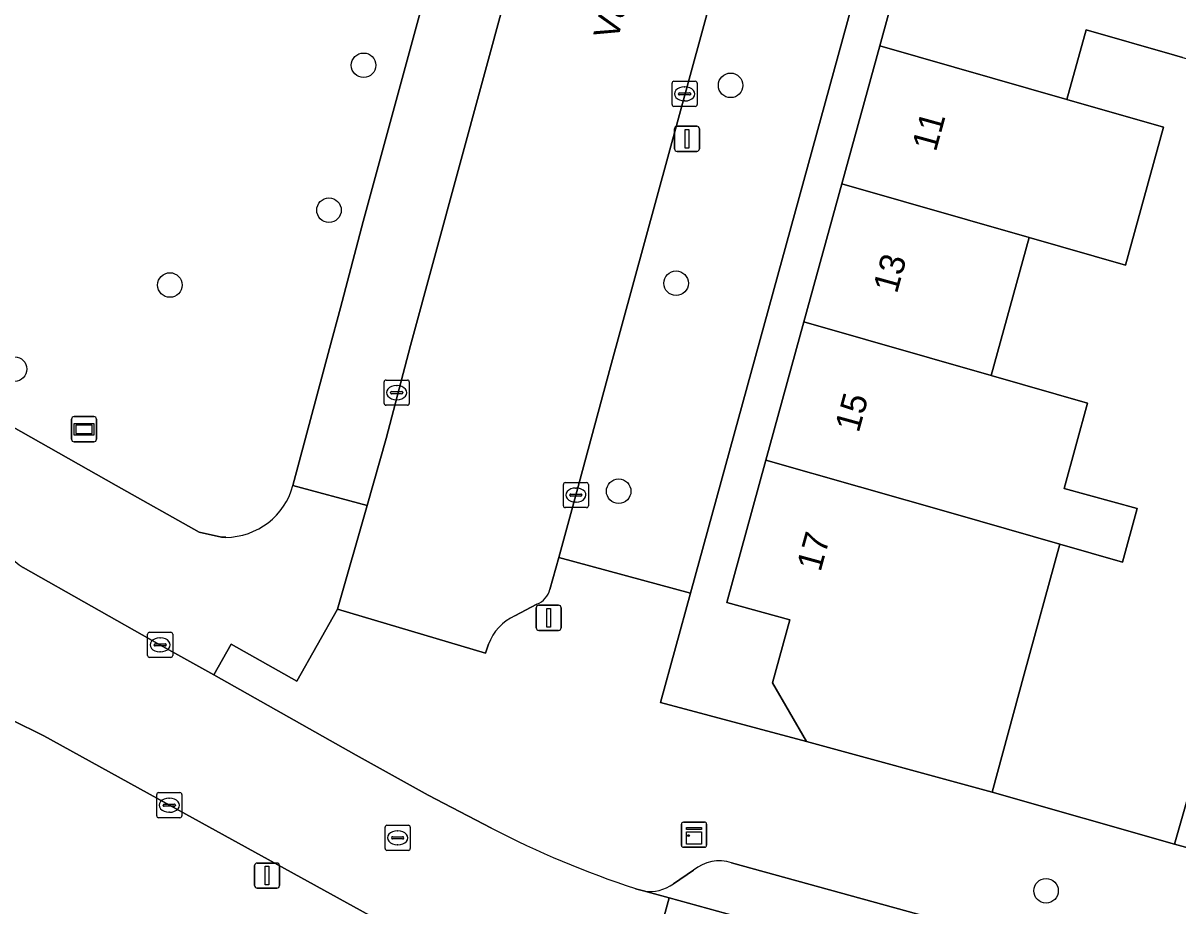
# Model space of a CAD drawing. Extents: x 159817 to 160765, y 380688 to 381638.
# Drawn here: x 160202.81 to 160248.8, y 381036.92 to 381072.07 of the extents above; entities that cross this region are included whole.
import ezdxf

# ---------------------------------------------------------------- set-up
doc = ezdxf.new("R2010")
doc.units = 0
for name, color, linetype in [('IMGEO_Boom', 7, 'Continuous'), ('IMGEO_Erf', 7, 'Continuous'), ('IMGEO_Groenvoorziening', 7, 'Continuous'), ('IMGEO_Kast', 7, 'Continuous'), ('IMGEO_Kolk', 7, 'Continuous'), ('IMGEO_Lichtmast', 7, 'Continuous'), ('IMGEO_Muur', 7, 'Continuous'), ('IMGEO_Openbare_ruimte_label', 7, 'Continuous'), ('IMGEO_Pand', 7, 'Continuous'), ('IMGEO_Pand_nummerreeks', 7, 'Continuous'), ('IMGEO_Parkeervlak_open', 7, 'Continuous'), ('IMGEO_Rijbaan_lokaal_open', 7, 'Continuous'), ('IMGEO_Rioolput', 7, 'Continuous'), ('IMGEO_Straatnaambord', 7, 'Continuous'), ('IMGEO_Voetpad_open', 7, 'Continuous')]:
    doc.layers.add(name, color=color, linetype=linetype)

msp = doc.modelspace()

# ---------------------------------------------------------------- linework, layer by layer
at = {"layer": 'IMGEO_Boom'}
for centre in [(160216.372, 381070.393), (160230.991, 381069.594), (160214.994, 381064.624), (160208.657, 381061.644), (160228.82, 381061.714), (160202.473, 381058.296), (160226.531, 381053.435), (160243.553, 381037.525)]:
    msp.add_circle(centre, 0.489, dxfattribs=at)
at = {"layer": 'IMGEO_Erf'}
msp.add_lwpolyline([(160243.082, 381099.217), (160229.395, 381049.375), (160228.201, 381045.025), (160234.014, 381043.469), (160232.663, 381045.808), (160233.349, 381048.315), (160230.841, 381049.001), (160232.399, 381054.677), (160233.909, 381060.174), (160235.417, 381065.669), (160236.927, 381071.169), (160238.436, 381076.666), (160239.945, 381082.16), (160241.455, 381087.66), (160242.964, 381093.156), (160244.527, 381098.85)], close=True, dxfattribs=at)
msp.add_lwpolyline([(160248.99, 381070.704), (160248.665, 381070.797), (160245.147, 381071.805), (160244.385, 381069.031), (160248.228, 381067.929), (160246.719, 381062.436), (160242.876, 381063.535), (160241.367, 381058.038), (160245.209, 381056.938), (160244.278, 381053.549), (160247.188, 381052.75), (160246.6, 381050.61), (160244.104, 381051.325), (160242.688, 381046.146), (160241.403, 381041.448), (160248.67, 381039.377), (160250.62, 381046.217)], dxfattribs=at)
at = {"layer": 'IMGEO_Groenvoorziening'}
for points in [[(160213.558, 381053.667), (160215.021, 381059.123), (160215.448, 381060.732), (160216.362, 381064.174), (160224.306, 381093.334), (160226.147, 381100.093)], [(160187.866, 381084.407), (160192.634, 381062.086), (160192.758, 381061.248), (160193.546, 381061.02), (160193.111, 381059.684), (160193.405, 381059.59), (160197.247, 381058.362), (160199.314, 381057.74), (160206.52, 381053.665), (160209.819, 381051.8), (160210.717, 381051.603), (160210.881, 381051.599)]]:
    msp.add_lwpolyline(points, dxfattribs=at)
msp.add_arc((160210.86, 381054.393), 2.795, 270.4407, 344.9319, dxfattribs=at)
at = {"layer": 'IMGEO_Kast'}
for p, q in [((160229.033, 381039.333), (160229.033, 381040.174)), ((160229.033, 381040.174), (160229.033, 381039.333)), ((160229.108, 381040.258), (160229.949, 381040.258)), ((160229.949, 381040.258), (160229.108, 381040.258)), ((160230.033, 381040.183), (160230.033, 381039.342)), ((160230.033, 381039.342), (160230.033, 381040.183)), ((160229.958, 381039.258), (160229.117, 381039.258)), ((160229.117, 381039.258), (160229.958, 381039.258))]:
    msp.add_line(p, q, dxfattribs=at)
for points in [[(160229.228, 381040.048), (160229.828, 381040.048), (160229.828, 381039.963), (160229.228, 381039.963), (160229.228, 381040.048)], [(160229.228, 381039.873), (160229.828, 381039.873), (160229.828, 381039.384), (160229.228, 381039.384), (160229.228, 381039.873)]]:
    msp.add_lwpolyline(points, dxfattribs=at)
msp.add_circle((160229.312, 381039.722), 0.0377, dxfattribs=at)
for centre, start, end in [((160229.111, 381040.18), 92.4484, 184.2845), ((160229.111, 381040.18), 92.4484, 184.2845), ((160229.955, 381040.18), 2.4484, 94.2845), ((160229.955, 381040.18), 2.4484, 94.2845), ((160229.111, 381039.336), 182.4484, 274.2845), ((160229.111, 381039.336), 182.4484, 274.2845), ((160229.955, 381039.336), 272.4484, 4.2845), ((160229.955, 381039.336), 272.4484, 4.2845)]:
    msp.add_arc(centre, 0.0779, start, end, dxfattribs=at)
at = {"layer": 'IMGEO_Kolk'}
for p, q in [((160228.657, 381068.829), (160228.657, 381069.681)), ((160228.732, 381069.755), (160229.584, 381069.755)), ((160229.145, 381069.535), (160229.17, 381069.535)), ((160229.658, 381069.681), (160229.658, 381068.829)), ((160228.916, 381069.249), (160228.916, 381069.261)), ((160229.354, 381069.212), (160228.956, 381069.212)), ((160228.959, 381069.298), (160229.357, 381069.298)), ((160229.4, 381069.261), (160229.4, 381069.249)), ((160229.584, 381068.755), (160228.732, 381068.755)), ((160229.168, 381068.975), (160229.143, 381068.975)), ((160217.19, 381056.933), (160217.19, 381057.785)), ((160217.265, 381057.859), (160218.117, 381057.859)), ((160217.678, 381057.639), (160217.703, 381057.639)), ((160218.191, 381057.785), (160218.191, 381056.933)), ((160217.449, 381057.353), (160217.449, 381057.365)), ((160217.887, 381057.316), (160217.489, 381057.316)), ((160217.492, 381057.402), (160217.89, 381057.402)), ((160217.701, 381057.079), (160217.676, 381057.079)), ((160217.933, 381057.365), (160217.933, 381057.353)), ((160218.117, 381056.859), (160217.265, 381056.859)), ((160224.328, 381052.854), (160224.328, 381053.706)), ((160224.403, 381053.78), (160225.255, 381053.78)), ((160224.816, 381053.56), (160224.841, 381053.56)), ((160225.329, 381053.706), (160225.329, 381052.854)), ((160224.587, 381053.274), (160224.587, 381053.286)), ((160225.025, 381053.237), (160224.627, 381053.237)), ((160224.63, 381053.323), (160225.028, 381053.323)), ((160224.839, 381053), (160224.814, 381053)), ((160225.071, 381053.286), (160225.071, 381053.274)), ((160225.255, 381052.78), (160224.403, 381052.78)), ((160207.77, 381046.891), (160207.77, 381047.743)), ((160207.845, 381047.817), (160208.697, 381047.817)), ((160208.258, 381047.597), (160208.283, 381047.597)), ((160208.771, 381047.743), (160208.771, 381046.891)), ((160208.029, 381047.311), (160208.029, 381047.323)), ((160208.467, 381047.274), (160208.069, 381047.274)), ((160208.072, 381047.36), (160208.47, 381047.36)), ((160208.281, 381047.037), (160208.256, 381047.037)), ((160208.513, 381047.323), (160208.513, 381047.311)), ((160208.697, 381046.817), (160207.845, 381046.817)), ((160208.207, 381041.433), (160209.059, 381041.433)), ((160208.132, 381040.507), (160208.132, 381041.359)), ((160208.434, 381040.976), (160208.832, 381040.976)), ((160208.62, 381041.213), (160208.645, 381041.213)), ((160209.133, 381041.359), (160209.133, 381040.507)), ((160208.391, 381040.927), (160208.391, 381040.939)), ((160208.829, 381040.89), (160208.431, 381040.89)), ((160208.643, 381040.653), (160208.618, 381040.653)), ((160208.875, 381040.939), (160208.875, 381040.927)), ((160209.059, 381040.433), (160208.207, 381040.433))]:
    msp.add_line(p, q, dxfattribs=at)
for points in [[(160228.657, 381068.829), (160228.657, 381069.681)], [(160228.732, 381069.755), (160229.584, 381069.755)], [(160229.658, 381069.681), (160229.658, 381068.829)], [(160229.584, 381068.755), (160228.732, 381068.755)], [(160217.19, 381056.933), (160217.19, 381057.785)], [(160217.265, 381057.859), (160218.117, 381057.859)], [(160218.191, 381057.785), (160218.191, 381056.933)], [(160218.117, 381056.859), (160217.265, 381056.859)], [(160224.328, 381052.854), (160224.328, 381053.706)], [(160224.403, 381053.78), (160225.255, 381053.78)], [(160225.329, 381053.706), (160225.329, 381052.854)], [(160225.255, 381052.78), (160224.403, 381052.78)], [(160207.77, 381046.891), (160207.77, 381047.743)], [(160207.845, 381047.817), (160208.697, 381047.817)], [(160208.771, 381047.743), (160208.771, 381046.891)], [(160208.697, 381046.817), (160207.845, 381046.817)], [(160208.207, 381041.433), (160209.059, 381041.433)], [(160208.132, 381040.507), (160208.132, 381041.359)], [(160209.133, 381041.359), (160209.133, 381040.507)], [(160209.059, 381040.433), (160208.207, 381040.433)]]:
    msp.add_lwpolyline(points, dxfattribs=at)
for centre, radius, start, end in [((160228.734, 381069.679), 0.0765, 91.552, 178.448), ((160228.734, 381069.679), 0.0765, 91.552, 178.448), ((160229.582, 381069.679), 0.0765, 1.552, 88.448), ((160229.582, 381069.679), 0.0765, 1.552, 88.448), ((160228.956, 381069.258), 0.0403, 85.8775, 175.7526), ((160228.953, 381069.248), 0.0366, 178.938, 274.7102), ((160229.357, 381069.255), 0.043, 264.8664, 352.4533), ((160229.361, 381069.26), 0.0386, 1.7309, 96.639), ((160228.734, 381068.831), 0.0765, 181.552, 268.448), ((160228.734, 381068.831), 0.0765, 181.552, 268.448), ((160229.582, 381068.831), 0.0765, 271.552, 358.448), ((160229.582, 381068.831), 0.0765, 271.552, 358.448), ((160217.267, 381057.783), 0.0765, 91.552, 178.448), ((160217.267, 381057.783), 0.0765, 91.552, 178.448), ((160218.115, 381057.783), 0.0765, 1.552, 88.448), ((160218.115, 381057.783), 0.0765, 1.552, 88.448), ((160217.489, 381057.362), 0.0403, 85.8775, 175.7526), ((160217.486, 381057.352), 0.0366, 178.938, 274.7102), ((160217.89, 381057.359), 0.043, 264.8664, 352.4533), ((160217.894, 381057.364), 0.0386, 1.7309, 96.639), ((160217.267, 381056.935), 0.0765, 181.552, 268.448), ((160217.267, 381056.935), 0.0765, 181.552, 268.448), ((160218.115, 381056.935), 0.0765, 271.552, 358.448), ((160218.115, 381056.935), 0.0765, 271.552, 358.448), ((160224.405, 381053.704), 0.0765, 91.552, 178.448), ((160224.405, 381053.704), 0.0765, 91.552, 178.448), ((160225.253, 381053.704), 0.0765, 1.552, 88.448), ((160225.253, 381053.704), 0.0765, 1.552, 88.448), ((160224.627, 381053.283), 0.0403, 85.8775, 175.7526), ((160224.624, 381053.273), 0.0366, 178.938, 274.7102), ((160225.028, 381053.28), 0.043, 264.8664, 352.4533), ((160225.032, 381053.285), 0.0386, 1.7309, 96.639), ((160224.405, 381052.856), 0.0765, 181.552, 268.448), ((160224.405, 381052.856), 0.0765, 181.552, 268.448), ((160225.253, 381052.856), 0.0765, 271.552, 358.448), ((160225.253, 381052.856), 0.0765, 271.552, 358.448), ((160207.847, 381047.741), 0.0765, 91.552, 178.448), ((160207.847, 381047.741), 0.0765, 91.552, 178.448), ((160208.695, 381047.741), 0.0765, 1.552, 88.448), ((160208.695, 381047.741), 0.0765, 1.552, 88.448), ((160208.069, 381047.32), 0.0403, 85.8775, 175.7526), ((160208.066, 381047.31), 0.0366, 178.938, 274.7102), ((160208.47, 381047.317), 0.043, 264.8664, 352.4533), ((160208.474, 381047.322), 0.0386, 1.7309, 96.639), ((160207.847, 381046.893), 0.0765, 181.552, 268.448), ((160207.847, 381046.893), 0.0765, 181.552, 268.448), ((160208.695, 381046.893), 0.0765, 271.552, 358.448), ((160208.695, 381046.893), 0.0765, 271.552, 358.448), ((160208.209, 381041.357), 0.0765, 91.552, 178.448), ((160208.209, 381041.357), 0.0765, 91.552, 178.448), ((160209.057, 381041.357), 0.0765, 1.552, 88.448), ((160209.057, 381041.357), 0.0765, 1.552, 88.448), ((160208.431, 381040.936), 0.0403, 85.8775, 175.7526), ((160208.836, 381040.938), 0.0386, 1.7309, 96.639), ((160208.428, 381040.926), 0.0366, 178.938, 274.7102), ((160208.832, 381040.933), 0.043, 264.8664, 352.4533), ((160208.209, 381040.509), 0.0765, 181.552, 268.448), ((160208.209, 381040.509), 0.0765, 181.552, 268.448), ((160209.057, 381040.509), 0.0765, 271.552, 358.448), ((160209.057, 381040.509), 0.0765, 271.552, 358.448)]:
    msp.add_arc(centre, radius, start, end, dxfattribs=at)
for centre, major_axis, ratio, start_param, end_param in [((160229.144, 381069.255), (-0.387, 0.002), 0.722429, 4.712389, 7.853982), ((160229.169, 381069.255), (-0.39, 0.002), 0.717154, 1.570796, 4.712389), ((160217.677, 381057.359), (-0.387, 0.002), 0.722429, 4.712389, 7.853982), ((160217.702, 381057.359), (-0.39, 0.002), 0.717154, 1.570796, 4.712389), ((160224.815, 381053.28), (-0.387, 0.002), 0.722429, 4.712389, 7.853982), ((160224.84, 381053.28), (-0.39, 0.002), 0.717154, 1.570796, 4.712389), ((160208.257, 381047.317), (-0.387, 0.002), 0.722429, 4.712389, 7.853982), ((160208.282, 381047.317), (-0.39, 0.002), 0.717154, 1.570796, 4.712389), ((160208.619, 381040.933), (-0.387, 0.002), 0.722429, 4.712389, 7.853982), ((160208.644, 381040.933), (-0.39, 0.002), 0.717154, 1.570796, 4.712389)]:
    msp.add_ellipse(centre, major_axis=major_axis, ratio=ratio, start_param=start_param, end_param=end_param, dxfattribs=at)
at = {"layer": 'IMGEO_Lichtmast'}
for p, q in [((160228.756, 381067.066), (160228.756, 381067.866)), ((160228.756, 381067.866), (160228.756, 381067.066)), ((160228.856, 381067.966), (160229.646, 381067.966)), ((160229.646, 381067.966), (160228.856, 381067.966)), ((160229.746, 381067.866), (160229.746, 381067.066)), ((160229.746, 381067.066), (160229.746, 381067.866)), ((160229.646, 381066.966), (160228.856, 381066.966)), ((160228.856, 381066.966), (160229.646, 381066.966)), ((160223.249, 381047.994), (160223.249, 381048.794)), ((160223.249, 381048.794), (160223.249, 381047.994)), ((160223.349, 381048.894), (160224.139, 381048.894)), ((160224.139, 381048.894), (160223.349, 381048.894)), ((160224.239, 381048.794), (160224.239, 381047.994)), ((160224.239, 381047.994), (160224.239, 381048.794)), ((160224.139, 381047.894), (160223.349, 381047.894)), ((160223.349, 381047.894), (160224.139, 381047.894)), ((160212.033, 381037.731), (160212.033, 381038.531)), ((160212.033, 381038.531), (160212.033, 381037.731)), ((160212.133, 381038.631), (160212.923, 381038.631)), ((160212.923, 381038.631), (160212.133, 381038.631)), ((160213.023, 381038.531), (160213.023, 381037.731)), ((160213.023, 381037.731), (160213.023, 381038.531)), ((160212.923, 381037.631), (160212.133, 381037.631)), ((160212.133, 381037.631), (160212.923, 381037.631))]:
    msp.add_line(p, q, dxfattribs=at)
for points in [[(160229.176, 381067.841), (160229.326, 381067.841), (160229.326, 381067.091), (160229.176, 381067.091), (160229.176, 381067.841)], [(160223.669, 381048.769), (160223.819, 381048.769), (160223.819, 381048.019), (160223.669, 381048.019), (160223.669, 381048.769)], [(160212.453, 381038.506), (160212.603, 381038.506), (160212.603, 381037.756), (160212.453, 381037.756), (160212.453, 381038.506)]]:
    msp.add_lwpolyline(points, dxfattribs=at)
for centre, start, end in [((160228.856, 381067.866), 90, 180), ((160228.856, 381067.866), 90, 180), ((160229.646, 381067.866), 0, 90), ((160229.646, 381067.866), 360, 90), ((160228.856, 381067.066), 180, 270), ((160228.856, 381067.066), 180, 270), ((160229.646, 381067.066), 270, 0), ((160229.646, 381067.066), 270, 0), ((160223.349, 381048.794), 90, 180), ((160223.349, 381048.794), 90, 180), ((160224.139, 381048.794), 0, 90), ((160224.139, 381048.794), 360, 90), ((160223.349, 381047.994), 180, 270), ((160223.349, 381047.994), 180, 270), ((160224.139, 381047.994), 270, 0), ((160224.139, 381047.994), 270, 0), ((160212.133, 381038.531), 90, 180), ((160212.133, 381038.531), 90, 180), ((160212.923, 381038.531), 0, 90), ((160212.923, 381038.531), 360, 90), ((160212.133, 381037.731), 180, 270), ((160212.133, 381037.731), 180, 270), ((160212.923, 381037.731), 270, 0), ((160212.923, 381037.731), 270, 0)]:
    msp.add_arc(centre, 0.1, start, end, dxfattribs=at)
at = {"layer": 'IMGEO_Muur'}
for points in [[(160229.395, 381049.375), (160228.201, 381045.025)], [(160228.201, 381045.025), (160234.014, 381043.469)], [(160241.403, 381041.448), (160248.67, 381039.377)]]:
    msp.add_lwpolyline(points, dxfattribs=at)
at = {"layer": 'IMGEO_Pand'}
for points in [[(160249.98, 381073.359), (160249.738, 381073.428), (160245.895, 381074.529), (160238.436, 381076.666), (160236.927, 381071.169), (160244.385, 381069.031), (160245.147, 381071.805), (160248.665, 381070.797), (160248.99, 381070.704), (160249.232, 381070.635)], [(160235.417, 381065.669), (160242.876, 381063.535), (160246.719, 381062.436), (160248.228, 381067.929), (160244.385, 381069.031), (160236.927, 381071.169)], [(160235.417, 381065.669), (160233.909, 381060.174), (160241.367, 381058.038), (160242.876, 381063.535)], [(160245.209, 381056.938), (160241.367, 381058.038), (160233.909, 381060.174), (160232.399, 381054.677), (160239.858, 381052.541), (160244.104, 381051.325), (160246.6, 381050.61), (160247.188, 381052.75), (160244.278, 381053.549)], [(160244.104, 381051.325), (160239.858, 381052.541), (160232.399, 381054.677), (160230.841, 381049.001), (160233.349, 381048.315), (160232.663, 381045.808), (160234.014, 381043.469), (160241.403, 381041.448), (160242.688, 381046.146)], [(160256.469, 381047.783), (160251.474, 381049.214), (160250.62, 381046.217), (160248.67, 381039.377), (160251.114, 381038.722), (160253.745, 381038.017), (160255.546, 381044.474)]]:
    msp.add_lwpolyline(points, close=True, dxfattribs=at)
at = {"layer": 'IMGEO_Parkeervlak_open'}
for points in [[(160229.516, 381038.348), (160228.714, 381037.804)], [(160283.414, 381024.197), (160267.84, 381028.499), (160231.031, 381038.636)], [(160227.523, 381037.52), (160228.538, 381037.24), (160231.237, 381036.497), (160267.35, 381026.546), (160274.572, 381024.566), (160277.137, 381023.863), (160286.218, 381021.373)]]:
    msp.add_lwpolyline(points, dxfattribs=at)
for centre, radius, start, end in [((160230.533, 381037.127), 1.589, 71.7434, 129.7835), ((160227.78, 381039.08), 1.581, 260.6304, 306.1936)]:
    msp.add_arc(centre, radius, start, end, dxfattribs=at)
at = {"layer": 'IMGEO_Rijbaan_lokaal_open'}
for points in [[(160236.643, 381103.107), (160230.685, 381104.905), (160218.243, 381059.24), (160217.276, 381055.537), (160216.513, 381052.865), (160215.336, 381048.742), (160221.224, 381046.98), (160221.353, 381047.339)], [(160223.795, 381049.526), (160224.144, 381050.794), (160224.827, 381053.278), (160226.212, 381058.385), (160237.63, 381100.145)], [(160221.461, 381040.017), (160218.938, 381041.327), (160216.078, 381042.925), (160210.412, 381046.119), (160208.263, 381047.32), (160202.811, 381050.391)], [(160222.399, 381048.471), (160223.277, 381048.932)], [(160198.851, 381045.971), (160198.975, 381045.903), (160201.05, 381044.964), (160203.633, 381043.699), (160203.909, 381043.552), (160208.641, 381040.93), (160217.531, 381036.037)], [(160226.15, 381032.29), (160227.123, 381032.026), (160228.538, 381037.24), (160227.523, 381037.52), (160227.196, 381037.61)]]:
    msp.add_lwpolyline(points, dxfattribs=at)
msp.add_lwpolyline([(160231.237, 381036.497), (160228.538, 381037.24), (160227.123, 381032.026), (160229.825, 381031.293)], close=True, dxfattribs=at)
for centre, radius, start, end in [((160204.35, 381052.716), 2.788, 204.1553, 236.4951), ((160222.92, 381049.766), 0.907, 293.1723, 344.6473), ((160223.187, 381046.693), 1.945, 113.9133, 160.6091), ((160239.915, 381075.95), 40.394, 242.8166, 251.6474)]:
    msp.add_arc(centre, radius, start, end, dxfattribs=at)
at = {"layer": 'IMGEO_Rioolput'}
for p, q in [((160217.229, 381039.208), (160217.229, 381040.06)), ((160217.304, 381040.134), (160218.156, 381040.134)), ((160218.23, 381040.06), (160218.23, 381039.208)), ((160217.488, 381039.628), (160217.488, 381039.64)), ((160217.531, 381039.677), (160217.929, 381039.677)), ((160217.717, 381039.914), (160217.742, 381039.914)), ((160217.972, 381039.64), (160217.972, 381039.628)), ((160218.156, 381039.134), (160217.304, 381039.134)), ((160217.926, 381039.591), (160217.528, 381039.591)), ((160217.74, 381039.354), (160217.715, 381039.354))]:
    msp.add_line(p, q, dxfattribs=at)
for points in [[(160217.229, 381039.208), (160217.229, 381040.06)], [(160217.304, 381040.134), (160218.156, 381040.134)], [(160218.23, 381040.06), (160218.23, 381039.208)], [(160218.156, 381039.134), (160217.304, 381039.134)]]:
    msp.add_lwpolyline(points, dxfattribs=at)
for centre, radius, start, end in [((160217.306, 381040.058), 0.0765, 91.552, 178.448), ((160217.306, 381040.058), 0.0765, 91.552, 178.448), ((160218.154, 381040.058), 0.0765, 1.552, 88.448), ((160218.154, 381040.058), 0.0765, 1.552, 88.448), ((160217.528, 381039.637), 0.0403, 85.8775, 175.7526), ((160217.525, 381039.627), 0.0366, 178.938, 274.7102), ((160217.929, 381039.634), 0.043, 264.8664, 352.4533), ((160217.933, 381039.639), 0.0386, 1.7309, 96.639), ((160217.306, 381039.21), 0.0765, 181.552, 268.448), ((160217.306, 381039.21), 0.0765, 181.552, 268.448), ((160218.154, 381039.21), 0.0765, 271.552, 358.448), ((160218.154, 381039.21), 0.0765, 271.552, 358.448)]:
    msp.add_arc(centre, radius, start, end, dxfattribs=at)
for centre, major_axis, ratio, start_param, end_param in [((160217.716, 381039.634), (-0.387, 0.002), 0.722429, 4.712389, 7.853982), ((160217.741, 381039.634), (-0.39, 0.002), 0.717154, 1.570796, 4.712389)]:
    msp.add_ellipse(centre, major_axis=major_axis, ratio=ratio, start_param=start_param, end_param=end_param, dxfattribs=at)
at = {"layer": 'IMGEO_Straatnaambord'}
for p, q in [((160204.742, 381055.504), (160204.742, 381056.304)), ((160204.742, 381056.304), (160204.742, 381055.504)), ((160204.842, 381056.404), (160205.632, 381056.404)), ((160205.632, 381056.404), (160204.842, 381056.404)), ((160205.732, 381056.304), (160205.732, 381055.504)), ((160205.732, 381055.504), (160205.732, 381056.304)), ((160205.632, 381055.404), (160204.842, 381055.404)), ((160204.842, 381055.404), (160205.632, 381055.404))]:
    msp.add_line(p, q, dxfattribs=at)
for points in [[(160204.843, 381056.136), (160205.631, 381056.136), (160205.631, 381055.672), (160204.843, 381055.672), (160204.843, 381056.136)], [(160204.908, 381056.071), (160204.908, 381055.737), (160205.566, 381055.737), (160205.566, 381056.071), (160204.908, 381056.071)]]:
    msp.add_lwpolyline(points, dxfattribs=at)
for centre, start, end in [((160204.842, 381056.304), 90, 180), ((160204.842, 381056.304), 90, 180), ((160205.632, 381056.304), 0, 90), ((160205.632, 381056.304), 360, 90), ((160204.842, 381055.504), 180, 270), ((160204.842, 381055.504), 180, 270), ((160205.632, 381055.504), 270, 0), ((160205.632, 381055.504), 270, 0)]:
    msp.add_arc(centre, 0.1, start, end, dxfattribs=at)
at = {"layer": 'IMGEO_Voetpad_open'}
for points in [[(160210.881, 381051.599), (160210.717, 381051.603), (160209.819, 381051.8), (160206.52, 381053.665), (160199.314, 381057.74), (160197.247, 381058.362), (160193.405, 381059.59), (160193.111, 381059.684), (160190.068, 381060.613), (160153.769, 381071.728), (160152.489, 381072.123), (160136.348, 381077.101), (160134.16, 381077.77), (160120.204, 381082.036), (160117.259, 381082.928), (160095.705, 381089.314), (160092.73, 381090.233), (160089.904, 381091.107), (160075.881, 381095.343), (160066.472, 381098.413), (160030.475, 381111.405)], [(160226.147, 381100.093), (160224.306, 381093.334), (160216.362, 381064.174), (160215.448, 381060.732), (160215.021, 381059.123), (160213.558, 381053.667), (160216.513, 381052.865), (160217.276, 381055.537), (160218.243, 381059.24), (160230.685, 381104.905)], [(160237.63, 381100.145), (160226.212, 381058.385), (160224.827, 381053.278), (160224.144, 381050.794), (160229.395, 381049.375), (160243.082, 381099.217)], [(160202.811, 381050.391), (160208.263, 381047.32), (160210.412, 381046.119), (160211.098, 381047.339), (160213.72, 381045.866), (160215.336, 381048.742), (160216.513, 381052.865), (160213.558, 381053.667)], [(160255.246, 381037.612), (160253.745, 381038.017), (160251.114, 381038.722), (160248.67, 381039.377), (160241.403, 381041.448), (160234.014, 381043.469), (160228.201, 381045.025), (160229.395, 381049.375), (160224.144, 381050.794), (160223.795, 381049.526)], [(160223.277, 381048.932), (160222.399, 381048.471)], [(160221.353, 381047.339), (160221.224, 381046.98), (160215.336, 381048.742), (160213.72, 381045.866), (160211.098, 381047.339), (160210.412, 381046.119), (160216.078, 381042.925), (160218.938, 381041.327), (160221.461, 381040.017)], [(160217.531, 381036.037), (160208.641, 381040.93), (160203.909, 381043.552), (160203.633, 381043.699), (160201.05, 381044.964), (160200.125, 381041.435), (160201.664, 381040.703), (160201.415, 381039.67), (160201.341, 381039.361), (160200.397, 381036.285), (160203.467, 381035.401), (160225.828, 381029.258), (160227.232, 381028.872), (160273.402, 381016.188), (160276.352, 381015.377), (160309.745, 381006.087), (160312.885, 381005.214), (160331.627, 381000), (160361.208, 380991.958)], [(160228.714, 381037.804), (160229.516, 381038.348)], [(160231.031, 381038.636), (160267.84, 381028.499), (160283.414, 381024.197)], [(160227.196, 381037.61), (160227.523, 381037.52)]]:
    msp.add_lwpolyline(points, dxfattribs=at)
for centre, radius, start, end in [((160210.86, 381054.393), 2.795, 270.4407, 344.9319), ((160204.35, 381052.716), 2.788, 204.1553, 236.4951), ((160222.92, 381049.766), 0.907, 293.1723, 344.6473), ((160223.187, 381046.693), 1.945, 113.9133, 160.6091), ((160239.915, 381075.95), 40.394, 242.8166, 251.6474), ((160230.533, 381037.127), 1.589, 71.7434, 129.7835), ((160227.78, 381039.08), 1.581, 260.6304, 306.1936)]:
    msp.add_arc(centre, radius, start, end, dxfattribs=at)

# ---------------------------------------------------------------- texts
at = {"layer": 'IMGEO_Openbare_ruimte_label'}
msp.add_text('Valeriusstraat', height=1, rotation=74.574, dxfattribs=at).set_placement((160226.475, 381071.348))
at = {"layer": 'IMGEO_Pand_nummerreeks'}
for s, rotation, p in [('11', 74.6478, (160239.162, 381066.919)), ('13', 74.6478, (160237.611, 381061.27)), ('15', 74.6449, (160236.09, 381055.731)), ('17', 74.6449, (160234.569, 381050.193))]:
    msp.add_text(s, height=1, rotation=rotation, dxfattribs=at).set_placement(p)

doc.saveas('drawing.dxf')
